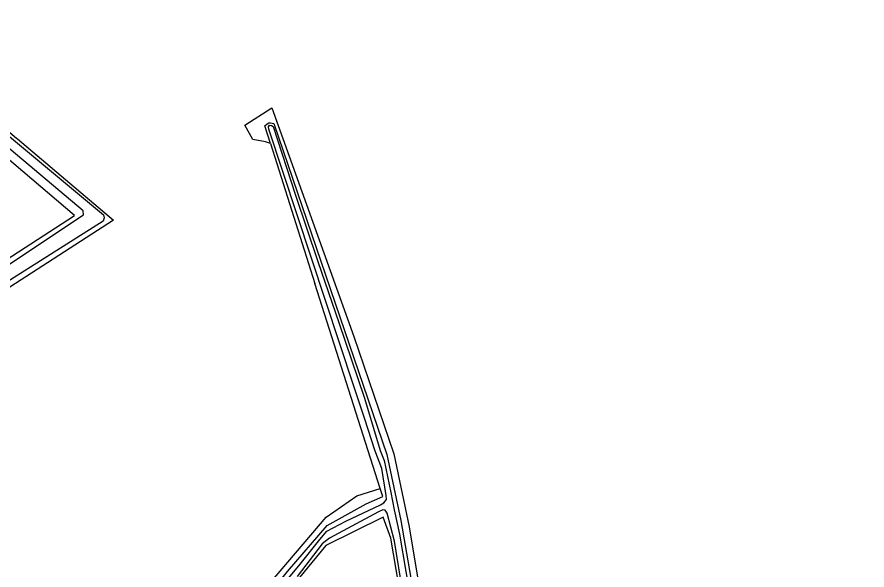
# Model space of a CAD drawing. Extents: x 132994 to 136000, y 393499 to 395512.
# Drawn here: x 133385.4 to 133541.2, y 394039.8 to 394141.2 of the extents above; entities that cross this region are included whole.
import ezdxf

# ---------------------------------------------------------------- set-up
doc = ezdxf.new("R2010")
doc.units = 0
for name, color, linetype in [('gg-knt-bronhoudergrens', 7, 'Continuous'), ('gg-kntw-bovenkant insteek waterloop', 7, 'Continuous'), ('gx-grn-maaiveld', 7, 'Continuous')]:
    doc.layers.add(name, color=color, linetype=linetype)

msp = doc.modelspace()

# ---------------------------------------------------------------- linework, layer by layer
at = {"layer": 'gg-knt-bronhoudergrens'}
msp.add_lwpolyline([(133404.09, 394004.67), (133407.55, 394009.09), (133424.82, 394029.29), (133442.1, 394049.49), (133447.68, 394053.41), (133451.98, 394054.75)], dxfattribs=at)
at = {"layer": 'gg-kntw-bovenkant insteek waterloop'}
msp.add_line((133451.98, 394054.75), (133440.03, 394092.32), dxfattribs=at)
at = {"layer": 'gx-grn-maaiveld'}
msp.add_line((133431.86, 394118.01), (133440.03, 394092.32), dxfattribs=at)
for points in [[(133367.34, 394086.31), (133395.93, 394104.82), (133359.22, 394136.03), (133354.1, 394140.35), (133356.42, 394143.02), (133356.52, 394143.13), (133356.66, 394143.29)], [(133358.98, 394140.12), (133401.24, 394104.94), (133401.36, 394104.39), (133401.19, 394103.79), (133373.34, 394086.16)], [(133359.43, 394140.94), (133385.33, 394118.98), (133385.48, 394118.85), (133385.49, 394118.84), (133385.51, 394118.83), (133403.09, 394103.92), (133374.02, 394085.21), (133374.13, 394085.06), (133374.16, 394085.01), (133378.1, 394079.76), (133382.2, 394074.27), (133383.91, 394071.98), (133368.23, 394054.3)], [(133370.46, 394086.91), (133397.57, 394104.9), (133397.56, 394105.66), (133360.63, 394136.72)], [(133431.86, 394118.01), (133430.95, 394118.33), (133428.63, 394118.73), (133427.18, 394121.35), (133432.09, 394124.53), (133447.16, 394082.63), (133454.47, 394061.12), (133457.27, 394047.74), (133461.58, 394022.03), (133464.76, 394003.61), (133467.13, 394001.82), (133483.93, 393993.48), (133489.48, 393991.63), (133494.24, 393990.59), (133500.7, 393990.2), (133507.89, 393990.52), (133541.21, 393993.62), (133537.4, 393955.59), (133530.89, 393921.57)], [(133431.86, 394118.01), (133430.85, 394121.21), (133431.26, 394121.62), (133431.55, 394121.79), (133431.89, 394121.81), (133432.5, 394121.65), (133453.2, 394060.98), (133455.77, 394048.9)], [(133431.95, 394034.45), (133437.29, 394040.91), (133440.91, 394045.45), (133442.18, 394046.94), (133445.67, 394048.78), (133452.05, 394051.8), (133452.62, 394052.17), (133453.16, 394052.75), (133453.1, 394053.5), (133452.27, 394058.45), (133451, 394061.8), (133449.19, 394067.45), (133447.16, 394073.52), (133431.57, 394120.61), (133431.52, 394121.04), (133431.68, 394121.35), (133432.05, 394121.33), (133432.34, 394121.12), (133436.44, 394108.55), (133440.52, 394096.36), (133444.38, 394085.22), (133449.09, 394071.33), (133452, 394061.75), (133452.69, 394059.92), (133453.9, 394054.02), (133454.54, 394050.85), (133455.49, 394046.4), (133457.87, 394032.72)], [(133453.9, 394045.68), (133452.5, 394049.5), (133442, 394044.34), (133434.64, 394035.36), (133419.27, 394018.09), (133408.74, 394006.97), (133408.01, 394006.77), (133407.48, 394007.23), (133407.41, 394007.96), (133420.74, 394021.67), (133435, 394039.53), (133442.23, 394048), (133449.42, 394051.95), (133452.44, 394053.29), (133451.98, 394054.75)], [(133456.13, 394035.71), (133454.59, 394045.13), (133453.27, 394050.27), (133452.9, 394050.82), (133452.48, 394050.85), (133451.68, 394050.48), (133442.68, 394045.66), (133441.36, 394044.6), (133436.76, 394038.65)], [(133455.77, 394048.9), (133459.68, 394026.36), (133459.14, 394025.78), (133458.59, 394025.54), (133457.95, 394025.58), (133457.32, 394025.94), (133453.9, 394045.68)]]:
    msp.add_lwpolyline(points, dxfattribs=at)

doc.saveas('drawing.dxf')
